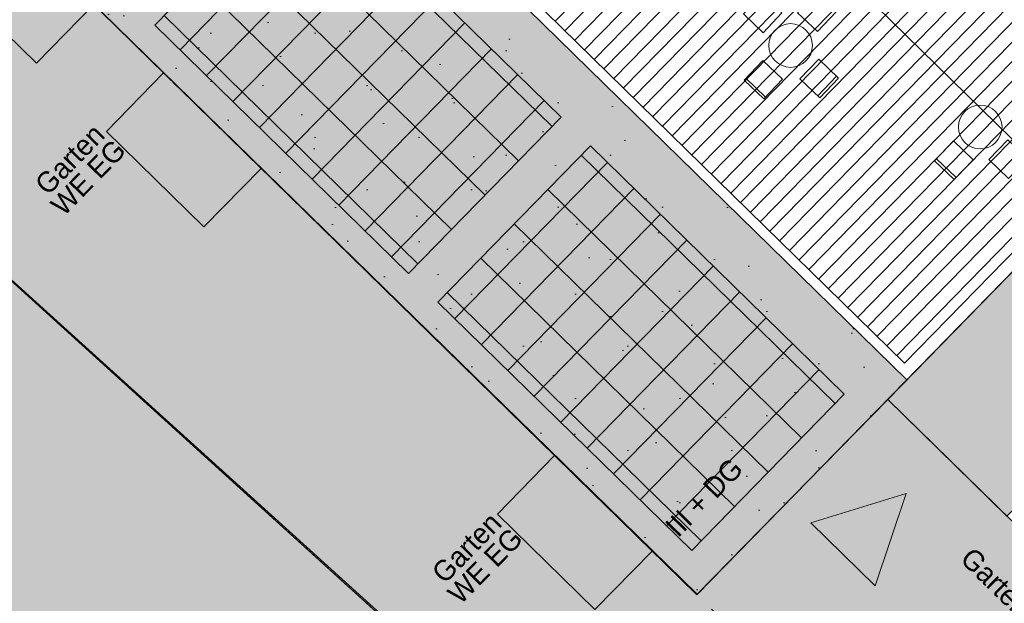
# Model space of a CAD drawing. Header units: metres. Extents: x -228 to 168, y -124 to 293.
# Tile 279 of 613: x -12 to 6, y 70 to 80. Entities that reach past the tile are written whole.
import ezdxf

# ---------------------------------------------------------------- set-up
doc = ezdxf.new("R2010")
doc.units = ezdxf.units.M
doc.header["$MEASUREMENT"] = 0
doc.linetypes.add('Strichlinie_ eng', pattern=[1.15, 0.75, -0.4])
for name, color, linetype in [('Gebäude.3 _ UMGEBUNG', 7, 'Continuous'), ('Neubau_Möbel.4 _ STAFFAGE', 7, 'Continuous'), ('Parzellen.3 _ UMGEBUNG', 7, 'Continuous')]:
    doc.layers.add(name, color=color, linetype=linetype)
doc.styles.add('ERSTELLTER_STIL_1', font='txt')

msp = doc.modelspace()

# ---------------------------------------------------------------- hatches: boundary and pattern name
at = {"layer": 'Gebäude.3 _ UMGEBUNG', "linetype": 'Continuous', "lineweight": 18, "true_color": 0xe9eed8}
msp.add_hatch(color=254, dxfattribs=at).paths.add_polyline_path([(-22.093, 84.113), (2.561, 61.817), (2.12, 61.33), (9.116, 55.004), (15.257, 61.798), (27.274, 74.928), (26.055, 76.116), (25.506, 75.554), (26.139, 74.934), (14.254, 62.779), (3.489, 73.306), (0.002, 69.741), (-16.094, 85.461), (-7.705, 94.041), (8.382, 78.311), (9.396, 79.348), (-6.253, 94.65), (-9.079, 97.413)])
at = {"layer": 'Gebäude.3 _ UMGEBUNG', "linetype": 'Continuous', "lineweight": 18, "true_color": 0x191911}
for points in [[(-10.21, 91.479), (-12.566, 93.85), (-22.072, 84.092), (-13.805, 76.599), (-10.5, 79.991), (-16.094, 85.461)], [(-13.736, 76.538), (-7.744, 71.106), (-4.655, 74.275), (-10.434, 79.926)], [(-7.651, 71.022), (-2.929, 66.743), (-0.007, 69.731), (-4.565, 74.188)], [(5.677, 71.172), (3.575, 69.025), (7.868, 64.822), (9.964, 66.974)]]:
    msp.add_hatch(color=250, dxfattribs=at).paths.add_polyline_path(points)
at = {"layer": 'Gebäude.3 _ UMGEBUNG', "linetype": 'Continuous', "lineweight": 18, "true_color": 0xcdbe89}
h = msp.add_hatch(dxfattribs=at)
h.set_pattern_fill('Dachschraffur_1', color=43, style=0, pattern_type=2)
h.set_pattern_definition([(225.6433, (-1.88887, 83.4591), (-0.1787503, 0.174781), [])])
h.paths.add_polyline_path([(3.798, 73.971), (7.999, 78.266), (-7.7, 93.617), (-11.9, 89.321)])
at = {"layer": 'Gebäude.3 _ UMGEBUNG', "linetype": 'Continuous', "lineweight": 18, "true_color": 0xe6e600}
h = msp.add_hatch(dxfattribs=at)
h.set_pattern_fill('Teppich', color=2, style=0, pattern_type=2)
h.set_pattern_definition([(45, (2e-16, 3), (-0.954594, 0.954594), [0, -0.9, 0, -1.35]), (110, (3, 3), (1.268585, 0.461727), [0, -0.66, 0, -1.14])])
h.paths.add_polyline_path([(-16.094, 85.461), (-0.007, 69.731), (3.838, 73.663), (-12.249, 89.393)])
at = {"layer": 'Gebäude.3 _ UMGEBUNG', "linetype": 'Continuous', "lineweight": 18, "true_color": 0x545454}
msp.add_hatch(color=251, dxfattribs=at).paths.add_polyline_path([(-16.094, 85.461), (-0.007, 69.731), (3.838, 73.663), (-12.249, 89.393)])
at = {"layer": 'Gebäude.3 _ UMGEBUNG', "linetype": 'Continuous', "lineweight": 18, "true_color": 0xedf0f7}
for points in [[(-9.933, 80.155), (-5.285, 75.611), (-2.489, 78.471), (-7.136, 83.015)], [(-4.749, 75.087), (-0.101, 70.542), (2.695, 73.402), (-1.953, 77.947)]]:
    msp.add_hatch(color=7, dxfattribs=at).paths.add_polyline_path(points)
at = {"layer": 'Gebäude.3 _ UMGEBUNG', "linetype": 'Continuous', "lineweight": 18}
h = msp.add_hatch(dxfattribs=at)
h.set_pattern_fill('Verband__Quadrat__10x10', color=255, style=0, pattern_type=2)
h.set_pattern_definition([(45.643, (-7.1045, 80.18715), (-0.48441, 0.47365), []), (135.643, (-7.1045, 80.18715), (0.61389, 0.62783), [])])
h.paths.add_polyline_path([(-9.933, 80.155), (-5.285, 75.611), (-2.489, 78.471), (-7.136, 83.015)])
at = {"layer": 'Gebäude.3 _ UMGEBUNG', "linetype": 'Continuous', "lineweight": 18, "true_color": 0xf9f9f9}
for points in [[(-12.1, 79.458), (-11.052, 80.531), (-12.765, 82.205), (-13.813, 81.133)], [(-9.035, 76.461), (-7.986, 77.533), (-9.774, 79.281), (-10.822, 78.209)], [(-1.873, 69.458), (-0.824, 70.53), (-2.612, 72.278), (-3.66, 71.206)]]:
    msp.add_hatch(color=7, dxfattribs=at).paths.add_polyline_path(points)
at = {"layer": 'Gebäude.3 _ UMGEBUNG', "linetype": 'Continuous', "lineweight": 18}
for color, points in [(255, [(3.489, 73.306), (5.674, 71.169), (10.568, 76.174), (8.382, 78.311)]), (9, [(3.828, 71.58), (2.08, 71.046), (3.257, 69.895)])]:
    msp.add_hatch(color=color, dxfattribs=at).paths.add_polyline_path(points)
h = msp.add_hatch(dxfattribs=at)
h.set_pattern_fill('Verband__Quadrat__10x10', color=255, style=0, pattern_type=2)
h.set_pattern_definition([(45.643, (-0.13325, 73.3707), (-0.48441, 0.47365), []), (135.643, (-0.13325, 73.3707), (0.61389, 0.62783), [])])
h.paths.add_polyline_path([(-4.749, 75.087), (-0.101, 70.542), (2.695, 73.402), (-1.953, 77.947)])
at = {"layer": 'Gebäude.3 _ UMGEBUNG', "linetype": 'Continuous', "lineweight": 18, "true_color": 0x2a2a1c}
msp.add_hatch(color=250, dxfattribs=at).paths.add_polyline_path([(-2.948, 66.723), (9.066, 55.857), (12.831, 59.975), (3.577, 69.024), (5.674, 71.169), (3.489, 73.306)])
at = {"layer": 'Parzellen.3 _ UMGEBUNG', "linetype": 'Continuous', "lineweight": 18, "true_color": 0xfafafa}
msp.add_hatch(color=7, dxfattribs=at).paths.add_polyline_path([(-59.22, 54.265), (-25.627, 16.086), (-21.678, 15.905), (13.278, 52.049), (-23.119, 85.041), (-35.244, 74.764)])

# ---------------------------------------------------------------- linework, layer by layer
at = {"color": 36, "linetype": 'Strichlinie_ eng', "lineweight": 18, "true_color": 0x7e4100, "flags": 128}
msp.add_lwpolyline([(19.758, 81.174), (26.139, 74.934), (10.759, 59.206), (-18.58, 87.891), (-16.436, 90.083), (-25.628, 99.07), (-34.494, 107.739), (-24.986, 117.463), (-21.482, 114.037), (-10.65, 125.116), (9.694, 105.235), (12.839, 108.451), (26.548, 122.471), (40.314, 109.01), (37.093, 105.716), (40.499, 102.386)], close=True, dxfattribs=at)
at = {"layer": 'Gebäude.3 _ UMGEBUNG', "color": 1, "linetype": 'Continuous', "lineweight": 18}
msp.add_lwpolyline([(12.837, 52.454), (22.942, 63.536), (29.693, 70.794), (36.043, 77.902), (42.747, 85.256), (47.686, 90.862), (50.339, 93.729), (53.572, 97.476), (40.537, 109.06), (29.192, 123.025), (30.453, 124.006), (6.627, 156.029), (5.482, 154.837), (-10.244, 140.001), (-26.282, 123.124), (-27.071, 122.385), (-42.477, 109.22), (-43.288, 108.54), (-23.119, 85.041)], close=True, dxfattribs=at)
at = {"layer": 'Gebäude.3 _ UMGEBUNG', "color": 9, "linetype": 'Continuous', "lineweight": 18, "flags": 128}
for points in [[(-22.093, 84.113), (2.561, 61.817), (2.12, 61.33), (9.116, 55.004), (15.257, 61.798), (27.274, 74.928), (26.055, 76.116), (25.506, 75.554), (26.139, 74.934), (14.254, 62.779), (3.489, 73.306), (0.002, 69.741), (-16.094, 85.461), (-7.705, 94.041), (8.382, 78.311), (9.396, 79.348), (-6.253, 94.65), (-9.079, 97.413)], [(3.798, 73.971), (7.999, 78.266), (-7.7, 93.617), (-11.9, 89.321)], [(-9.933, 80.155), (-5.285, 75.611), (-2.489, 78.471), (-7.136, 83.015)], [(-9.933, 80.155), (-5.285, 75.611), (-2.489, 78.471), (-7.136, 83.015)], [(-4.749, 75.087), (-0.101, 70.542), (2.695, 73.402), (-1.953, 77.947)], [(-4.749, 75.087), (-0.101, 70.542), (2.695, 73.402), (-1.953, 77.947)]]:
    msp.add_lwpolyline(points, close=True, dxfattribs=at)
at = {"layer": 'Gebäude.3 _ UMGEBUNG', "color": 8, "linetype": 'Continuous', "lineweight": 18, "flags": 128}
for points in [[(-16.094, 85.461), (-0.007, 69.731), (8.382, 78.311), (-7.705, 94.041)], [(-16.094, 85.461), (-0.007, 69.731), (3.838, 73.663), (-12.249, 89.393)], [(-16.094, 85.461), (-0.007, 69.731), (3.838, 73.663), (-12.249, 89.393)]]:
    msp.add_lwpolyline(points, close=True, dxfattribs=at)
at = {"layer": 'Gebäude.3 _ UMGEBUNG', "color": 254, "linetype": 'Continuous', "lineweight": 18, "true_color": 0xdfdfdf, "flags": 128}
for points in [[(-3.338, 86.974), (-1.94, 88.404), (7.708, 78.97), (6.31, 77.54)], [(3.828, 71.58), (3.257, 69.895), (2.08, 71.046)]]:
    msp.add_lwpolyline(points, close=True, dxfattribs=at)
at = {"layer": 'Gebäude.3 _ UMGEBUNG', "color": 253, "linetype": 'Continuous', "lineweight": 18, "true_color": 0x9f9f9f, "flags": 128}
for points in [[(-12.1, 79.458), (-11.052, 80.531), (-12.765, 82.205), (-13.813, 81.133)], [(-9.035, 76.461), (-7.986, 77.533), (-9.774, 79.281), (-10.822, 78.209)], [(3.489, 73.306), (8.382, 78.311), (10.568, 76.174), (5.674, 71.169)], [(-1.873, 69.458), (-0.824, 70.53), (-2.612, 72.278), (-3.66, 71.206)]]:
    msp.add_lwpolyline(points, close=True, dxfattribs=at)
at = {"layer": 'Neubau_Möbel.4 _ STAFFAGE', "color": 9, "linetype": 'Continuous', "lineweight": 18}
for p, q in [((1.254, 78.839), (0.892, 79.184)), ((2.208, 78.86), (2.553, 79.221)), ((4.744, 77.364), (4.382, 77.71))]:
    msp.add_line(p, q, dxfattribs=at)
at = {"layer": 'Neubau_Möbel.4 _ STAFFAGE', "color": 9, "linetype": 'Continuous', "lineweight": 18, "flags": 128}
for points in [[(1.553, 80.377), (1.208, 80.015), (0.846, 80.361), (1.192, 80.722)], [(1.84, 80.383), (2.201, 80.038), (2.546, 80.399), (2.185, 80.744)], [(1.565, 79.164), (1.203, 79.509), (0.858, 79.148), (1.219, 78.803)], [(1.882, 79.171), (2.228, 79.532), (2.589, 79.187), (2.244, 78.826)], [(5.055, 77.689), (4.693, 78.035), (4.348, 77.674), (4.709, 77.328)], [(5.341, 77.696), (5.687, 78.057), (6.048, 77.712), (5.702, 77.35)]]:
    msp.add_lwpolyline(points, close=True, dxfattribs=at)
at = {"layer": 'Neubau_Möbel.4 _ STAFFAGE', "color": 9, "linetype": 'Continuous', "lineweight": 18}
for centre in [(1.71, 79.782), (5.184, 78.291)]:
    msp.add_circle(centre, 0.4, dxfattribs=at)
at = {"layer": 'Parzellen.3 _ UMGEBUNG', "color": 253, "linetype": 'Continuous', "lineweight": 18, "true_color": 0x9f9f9f, "flags": 128}
msp.add_lwpolyline([(-59.22, 54.265), (-35.244, 74.764), (-23.119, 85.041), (13.278, 52.049), (-21.678, 15.905), (-25.627, 16.086)], close=True, dxfattribs=at)

# ---------------------------------------------------------------- texts
at = {"layer": 'Gebäude.3 _ UMGEBUNG', "color": 66, "linetype": 'Continuous', "lineweight": 18, "true_color": 0x6d7e00, "char_height": 0.375, "attachment_point": 2, "rotation": 45.6433, "line_spacing_factor": 0.758318, "style": 'ERSTELLTER_STIL_1'}
for insert in [(-11.627, 77.831), (-4.358, 70.723)]:
    msp.add_mtext('\\A1;{\\pqc;\\fFrutiger LT 47 LightCn|b0|i0|c0|p0;\\W1.000000;Garten\\P\\pqc;\\fFrutiger LT 47 LightCn|b0|i0|c0|p0;\\W1.000000;WE EG}', dxfattribs=dict(at, insert=insert))
at = {"layer": 'Gebäude.3 _ UMGEBUNG', "color": 252, "linetype": 'Continuous', "lineweight": 18, "true_color": 0x8a8a8a, "insert": (-0.618, 71.021), "char_height": 0.375, "attachment_point": 1, "rotation": 45.6433, "style": 'ERSTELLTER_STIL_1'}
msp.add_mtext('\\A1;{\\pql;\\fFrutiger LT 47 LightCn|b0|i0|c0|p0;\\W1.000000;III + DG}', dxfattribs=at)
at = {"layer": 'Gebäude.3 _ UMGEBUNG', "color": 66, "linetype": 'Continuous', "lineweight": 18, "true_color": 0x6d7e00, "insert": (6.253, 69.458), "char_height": 0.375, "attachment_point": 2, "rotation": 315.6433, "style": 'ERSTELLTER_STIL_1'}
msp.add_mtext('\\A1;{\\pqc;\\fFrutiger LT 47 LightCn|b0|i0|c0|p0;\\W1.000000;Garten WE EG}', dxfattribs=at)

doc.saveas('drawing.dxf')
